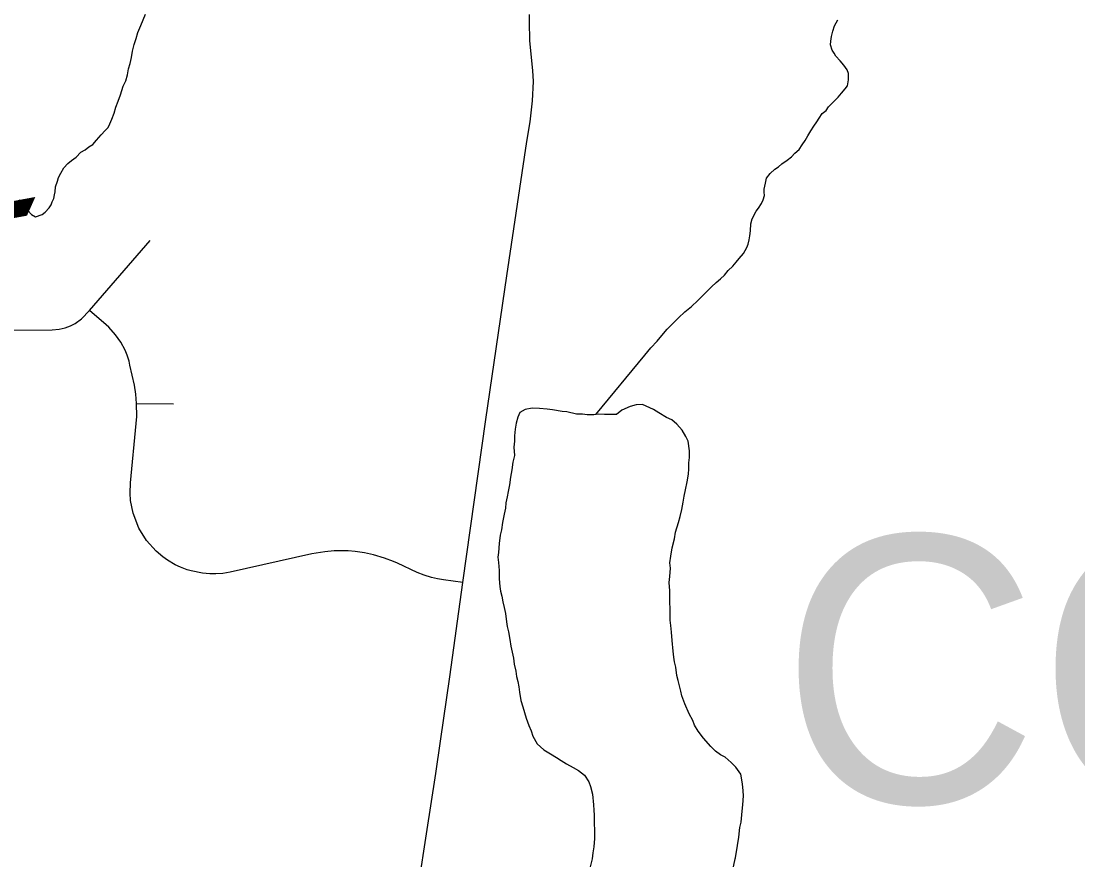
# Model space of a CAD drawing. Extents: x -59 to 82, y -3 to 49.
# Drawn here: x -53.486 to -52.812, y 43.644 to 44.179 of the extents above; entities that cross this region are included whole.
import ezdxf

# ---------------------------------------------------------------- set-up
doc = ezdxf.new("R2010")
doc.units = 0
for name, color, linetype in [('GM_X_County_Road', 7, 'Continuous'), ('GM_X_Minor_Lake', 7, 'Continuous'), ('GM_X_Minor_River', 7, 'Continuous'), ('GM_X_Minor_River_Text', 7, 'Continuous'), ('GM_X_Township_Road', 7, 'Continuous'), ('SH_Data', 7, 'Continuous')]:
    doc.layers.add(name, color=color, linetype=linetype)

msp = doc.modelspace()

# ---------------------------------------------------------------- linework, layer by layer
at = {"layer": 'GM_X_County_Road'}
for p, q in [((-53.16172, 44.17848), (-53.16167, 44.1829)), ((-53.16158, 44.16616), (-53.16172, 44.17848)), ((-53.15955, 44.14728), (-53.16158, 44.16616)), ((-53.15927, 44.14021), (-53.15955, 44.14728)), ((-53.15975, 44.12782), (-53.15927, 44.14021)), ((-53.16132, 44.11435), (-53.15975, 44.12782)), ((-53.16342, 44.10188), (-53.16132, 44.11435)), ((-53.17625, 44.01619), (-53.16342, 44.10188)), ((-53.18957, 43.92454), (-53.17625, 44.01619)), ((-53.20421, 43.82069), (-53.18957, 43.92454)), ((-53.21253, 43.76048), (-53.20421, 43.82069)), ((-53.21847, 43.71944), (-53.21253, 43.76048)), ((-53.22142, 43.69876), (-53.21847, 43.71944)), ((-53.22751, 43.66029), (-53.22142, 43.69876)), ((-53.23255, 43.62745), (-53.22751, 43.66029))]:
    msp.add_line(p, q, dxfattribs=at)
at = {"layer": 'GM_X_Minor_Lake'}
for p, q in [((-53.16797, 43.92912), (-53.1691, 43.92606)), ((-53.16456, 43.93106), (-53.16797, 43.92912)), ((-53.16, 43.93187), (-53.16456, 43.93106)), ((-53.15544, 43.93153), (-53.16, 43.93187)), ((-53.15049, 43.9312), (-53.15544, 43.93153)), ((-53.14706, 43.93085), (-53.15049, 43.9312)), ((-53.14097, 43.92976), (-53.14706, 43.93085)), ((-53.13792, 43.92941), (-53.14097, 43.92976)), ((-53.13183, 43.92794), (-53.13792, 43.92941)), ((-53.10293, 43.9305), (-53.10634, 43.9278)), ((-53.09762, 43.93284), (-53.10293, 43.9305)), ((-53.09383, 43.93402), (-53.09762, 43.93284)), ((-53.08964, 43.93406), (-53.09383, 43.93402)), ((-53.08278, 43.93107), (-53.08964, 43.93406)), ((-53.07934, 43.92881), (-53.08278, 43.93107)), ((-53.07438, 43.92581), (-53.07934, 43.92881)), ((-53.17022, 43.92224), (-53.17095, 43.91842)), ((-53.1691, 43.92606), (-53.17022, 43.92224)), ((-53.12803, 43.92798), (-53.13183, 43.92794)), ((-53.12498, 43.92762), (-53.12803, 43.92798)), ((-53.1208, 43.92766), (-53.12498, 43.92762)), ((-53.11776, 43.92807), (-53.1208, 43.92766)), ((-53.11395, 43.92773), (-53.11776, 43.92807)), ((-53.10786, 43.92778), (-53.11395, 43.92773)), ((-53.10634, 43.9278), (-53.10786, 43.92778)), ((-53.07094, 43.92432), (-53.07438, 43.92581)), ((-53.06789, 43.92168), (-53.07094, 43.92432)), ((-53.06444, 43.9179), (-53.06789, 43.92168)), ((-53.17095, 43.91842), (-53.17131, 43.91423)), ((-53.06214, 43.91373), (-53.06444, 43.9179)), ((-53.17129, 43.9108), (-53.17165, 43.90698)), ((-53.17131, 43.91423), (-53.17129, 43.9108)), ((-53.0606, 43.9107), (-53.06214, 43.91373)), ((-53.0598, 43.90461), (-53.0606, 43.9107)), ((-53.17124, 43.90165), (-53.17235, 43.89745)), ((-53.17165, 43.90698), (-53.17124, 43.90165)), ((-53.05977, 43.90042), (-53.0598, 43.90461)), ((-53.17235, 43.89745), (-53.17308, 43.89249)), ((-53.06013, 43.89698), (-53.05977, 43.90042)), ((-53.06011, 43.89317), (-53.06013, 43.89698)), ((-53.17382, 43.88791), (-53.17455, 43.88294)), ((-53.17308, 43.89249), (-53.17382, 43.88791)), ((-53.0612, 43.88477), (-53.06047, 43.88974)), ((-53.06047, 43.88974), (-53.06011, 43.89317)), ((-53.17455, 43.88294), (-53.17529, 43.87874)), ((-53.06231, 43.87981), (-53.0612, 43.88477)), ((-53.17602, 43.87531), (-53.17676, 43.87149)), ((-53.17529, 43.87874), (-53.17602, 43.87531)), ((-53.06379, 43.87179), (-53.06305, 43.87561)), ((-53.06305, 43.87561), (-53.06231, 43.87981)), ((-53.17712, 43.86805), (-53.17786, 43.86424)), ((-53.17676, 43.87149), (-53.17712, 43.86805)), ((-53.06452, 43.86721), (-53.06379, 43.87179)), ((-53.17786, 43.86424), (-53.17897, 43.85889)), ((-53.06676, 43.8588), (-53.06564, 43.86263)), ((-53.06564, 43.86263), (-53.06452, 43.86721)), ((-53.17971, 43.85431), (-53.18044, 43.85087)), ((-53.17897, 43.85889), (-53.17971, 43.85431)), ((-53.06862, 43.85269), (-53.06676, 43.8588)), ((-53.18044, 43.85087), (-53.18118, 43.84553)), ((-53.07084, 43.84275), (-53.06936, 43.84849)), ((-53.06936, 43.84849), (-53.06862, 43.85269)), ((-53.18118, 43.84553), (-53.18152, 43.83981)), ((-53.07157, 43.83741), (-53.07084, 43.84275)), ((-53.18152, 43.83981), (-53.18188, 43.83675)), ((-53.18188, 43.83675), (-53.18148, 43.83333)), ((-53.07231, 43.83321), (-53.07157, 43.83741)), ((-53.18148, 43.83333), (-53.18107, 43.82838)), ((-53.18107, 43.82838), (-53.18104, 43.82304)), ((-53.07191, 43.82978), (-53.07231, 43.83321)), ((-53.07226, 43.82445), (-53.07191, 43.82978)), ((-53.18104, 43.82304), (-53.18063, 43.81809)), ((-53.07262, 43.82063), (-53.07226, 43.82445)), ((-53.0722, 43.8153), (-53.07262, 43.82063)), ((-53.18063, 43.81809), (-53.18023, 43.81504)), ((-53.18023, 43.81504), (-53.17946, 43.812)), ((-53.07209, 43.79662), (-53.0722, 43.8153)), ((-53.17946, 43.812), (-53.17867, 43.8082)), ((-53.17867, 43.8082), (-53.17789, 43.80477)), ((-53.17789, 43.80477), (-53.17711, 43.80097)), ((-53.17711, 43.80097), (-53.17632, 43.79564)), ((-53.17632, 43.79564), (-53.17592, 43.79259)), ((-53.07169, 43.7932), (-53.07209, 43.79662)), ((-53.17592, 43.79259), (-53.17514, 43.78917)), ((-53.17514, 43.78917), (-53.17435, 43.78422)), ((-53.07129, 43.78901), (-53.07169, 43.7932)), ((-53.07087, 43.78367), (-53.07129, 43.78901)), ((-53.17435, 43.78422), (-53.17356, 43.78004)), ((-53.07008, 43.77682), (-53.07087, 43.78367)), ((-53.17356, 43.78004), (-53.17199, 43.77243)), ((-53.06967, 43.77301), (-53.07008, 43.77682)), ((-53.17199, 43.77243), (-53.17159, 43.76862)), ((-53.17159, 43.76862), (-53.17042, 43.76406)), ((-53.06927, 43.76997), (-53.06967, 43.77301)), ((-53.06849, 43.76654), (-53.06927, 43.76997)), ((-53.17042, 43.76406), (-53.17002, 43.76063)), ((-53.17002, 43.76063), (-53.16924, 43.75759)), ((-53.0677, 43.76122), (-53.06849, 43.76654)), ((-53.06692, 43.75817), (-53.0677, 43.76122)), ((-53.16924, 43.75759), (-53.16846, 43.75417)), ((-53.16846, 43.75417), (-53.16806, 43.75074)), ((-53.06536, 43.75133), (-53.06692, 43.75817)), ((-53.16806, 43.75074), (-53.16727, 43.74541)), ((-53.06458, 43.74828), (-53.06536, 43.75133)), ((-53.06265, 43.74335), (-53.06458, 43.74828)), ((-53.16727, 43.74541), (-53.16611, 43.74123)), ((-53.16611, 43.74123), (-53.16494, 43.73781)), ((-53.05995, 43.73689), (-53.06265, 43.74335)), ((-53.16494, 43.73781), (-53.16378, 43.73401)), ((-53.16378, 43.73401), (-53.16223, 43.72945)), ((-53.05764, 43.73272), (-53.05995, 43.73689)), ((-53.16223, 43.72945), (-53.16069, 43.72603)), ((-53.05648, 43.72968), (-53.05764, 43.73272)), ((-53.05418, 43.72589), (-53.05648, 43.72968)), ((-53.16069, 43.72603), (-53.15953, 43.72261)), ((-53.15953, 43.72261), (-53.15683, 43.71768)), ((-53.05073, 43.72135), (-53.05418, 43.72589)), ((-53.04613, 43.71606), (-53.05073, 43.72135)), ((-53.15683, 43.71768), (-53.15263, 43.71391)), ((-53.15263, 43.71391), (-53.14843, 43.71128)), ((-53.04307, 43.71304), (-53.04613, 43.71606)), ((-53.04001, 43.71078), (-53.04307, 43.71304)), ((-53.14843, 43.71128), (-53.14461, 43.70903)), ((-53.14461, 43.70903), (-53.14156, 43.70715)), ((-53.14156, 43.70715), (-53.13812, 43.7049)), ((-53.03696, 43.70928), (-53.04001, 43.71078)), ((-53.03314, 43.70589), (-53.03696, 43.70928)), ((-53.13812, 43.7049), (-53.13392, 43.70265)), ((-53.13392, 43.70265), (-53.13049, 43.70078)), ((-53.13049, 43.70078), (-53.12667, 43.69776)), ((-53.03008, 43.70287), (-53.03314, 43.70589)), ((-53.02701, 43.69832), (-53.03008, 43.70287)), ((-53.12667, 43.69776), (-53.12398, 43.6936)), ((-53.12398, 43.6936), (-53.12282, 43.69056)), ((-53.02583, 43.69224), (-53.02701, 43.69832)), ((-53.12282, 43.69056), (-53.12165, 43.68561)), ((-53.02542, 43.68767), (-53.02583, 43.69224)), ((-53.0254, 43.68462), (-53.02542, 43.68767)), ((-53.12165, 43.68561), (-53.12085, 43.67876)), ((-53.02575, 43.67889), (-53.0254, 43.68462)), ((-53.12085, 43.67876), (-53.12083, 43.67533)), ((-53.12083, 43.67533), (-53.12043, 43.67228)), ((-53.12043, 43.67228), (-53.12034, 43.65742)), ((-53.02683, 43.66783), (-53.02611, 43.6747)), ((-53.02611, 43.6747), (-53.02575, 43.67889)), ((-53.02757, 43.66439), (-53.02683, 43.66783)), ((-53.02829, 43.65829), (-53.02757, 43.66439)), ((-53.12069, 43.65208), (-53.12143, 43.64826)), ((-53.12034, 43.65742), (-53.12069, 43.65208)), ((-53.0305, 43.64492), (-53.02902, 43.65294)), ((-53.02902, 43.65294), (-53.02829, 43.65829)), ((-53.12143, 43.64826), (-53.12179, 43.64445)), ((-53.12179, 43.64445), (-53.12327, 43.63833)), ((-53.03827, 43.60902), (-53.03058, 43.6444)), ((-53.03058, 43.6444), (-53.0305, 43.64492))]:
    msp.add_line(p, q, dxfattribs=at)
at = {"layer": 'GM_X_Minor_River'}
for p, q in [((-53.40969, 44.17598), (-53.40671, 44.18322)), ((-52.9673, 44.17571), (-52.96505, 44.17953)), ((-53.41266, 44.16759), (-53.41155, 44.1714)), ((-53.41155, 44.1714), (-53.40969, 44.17598)), ((-52.96914, 44.16885), (-52.96841, 44.17228)), ((-52.96841, 44.17228), (-52.9673, 44.17571)), ((-53.41376, 44.16377), (-53.41266, 44.16759)), ((-52.96986, 44.16352), (-52.9695, 44.1658)), ((-52.9695, 44.1658), (-52.96914, 44.16885)), ((-53.4156, 44.1554), (-53.41487, 44.15959)), ((-53.41487, 44.15959), (-53.41376, 44.16377)), ((-52.96869, 44.1601), (-52.96986, 44.16352)), ((-52.96754, 44.15821), (-52.96869, 44.1601)), ((-52.96638, 44.15632), (-52.96754, 44.15821)), ((-53.41744, 44.14816), (-53.41632, 44.15159)), ((-53.41632, 44.15159), (-53.4156, 44.1554)), ((-52.9637, 44.15329), (-52.96638, 44.15632)), ((-52.9614, 44.15065), (-52.9637, 44.15329)), ((-53.41927, 44.14054), (-53.41816, 44.14435)), ((-53.41816, 44.14435), (-53.41744, 44.14816)), ((-52.9591, 44.14762), (-52.9614, 44.15065)), ((-52.95832, 44.14534), (-52.9591, 44.14762)), ((-52.95829, 44.14116), (-52.95832, 44.14534)), ((-53.42076, 44.1371), (-53.41927, 44.14054)), ((-52.96052, 44.13544), (-52.95901, 44.13735)), ((-52.95901, 44.13735), (-52.95829, 44.14116)), ((-53.4241, 44.12757), (-53.42262, 44.13177)), ((-53.42262, 44.13177), (-53.42076, 44.1371)), ((-52.96503, 44.13009), (-52.96277, 44.13276)), ((-52.96277, 44.13276), (-52.96052, 44.13544)), ((-53.4267, 44.11995), (-53.42559, 44.12376)), ((-53.42559, 44.12376), (-53.4241, 44.12757)), ((-52.97256, 44.12167), (-52.97106, 44.12396)), ((-52.97106, 44.12396), (-52.96917, 44.12587)), ((-52.96917, 44.12587), (-52.96729, 44.12779)), ((-52.96729, 44.12779), (-52.96503, 44.13009)), ((-53.42819, 44.11613), (-53.4267, 44.11995)), ((-52.97708, 44.11669), (-52.9752, 44.11974)), ((-52.9752, 44.11974), (-52.97256, 44.12167)), ((-53.43231, 44.10888), (-53.43042, 44.11079)), ((-53.43042, 44.11079), (-53.4293, 44.11308)), ((-53.4293, 44.11308), (-53.42819, 44.11613)), ((-52.98233, 44.10866), (-52.98045, 44.11172)), ((-52.98045, 44.11172), (-52.97858, 44.11439)), ((-52.97858, 44.11439), (-52.97708, 44.11669)), ((-53.43795, 44.10275), (-53.43494, 44.10619)), ((-53.43494, 44.10619), (-53.43231, 44.10888)), ((-52.98607, 44.10255), (-52.9842, 44.10561)), ((-52.9842, 44.10561), (-52.98233, 44.10866)), ((-53.44512, 44.09661), (-53.44285, 44.09853)), ((-53.44285, 44.09853), (-53.44021, 44.10007)), ((-53.44021, 44.10007), (-53.43795, 44.10275)), ((-52.99246, 44.09452), (-52.98983, 44.09682)), ((-52.98983, 44.09682), (-52.98795, 44.09987)), ((-52.98795, 44.09987), (-52.98607, 44.10255)), ((-53.45379, 44.0897), (-53.45078, 44.09201)), ((-53.45078, 44.09201), (-53.44776, 44.09507)), ((-53.44776, 44.09507), (-53.44512, 44.09661)), ((-52.99736, 44.08992), (-52.99472, 44.09222)), ((-52.99472, 44.09222), (-52.99246, 44.09452)), ((-53.46056, 44.08167), (-53.45869, 44.08511)), ((-53.45869, 44.08511), (-53.45606, 44.08779)), ((-53.45606, 44.08779), (-53.45379, 44.0897)), ((-53.00831, 44.08147), (-53.00529, 44.08416)), ((-53.00529, 44.08416), (-53.00302, 44.08569)), ((-53.00302, 44.08569), (-53.00076, 44.08761)), ((-53.00076, 44.08761), (-52.99736, 44.08992)), ((-53.46391, 44.0729), (-53.4628, 44.07671)), ((-53.4628, 44.07671), (-53.46206, 44.079)), ((-53.46206, 44.079), (-53.46056, 44.08167)), ((-53.01129, 44.07537), (-53.01056, 44.07842)), ((-53.01056, 44.07842), (-53.00831, 44.08147)), ((-53.46463, 44.06795), (-53.46427, 44.06985)), ((-53.46427, 44.06985), (-53.46391, 44.0729)), ((-53.01202, 44.07156), (-53.01129, 44.07537)), ((-53.01201, 44.06966), (-53.01202, 44.07156)), ((-53.48739, 44.06474), (-53.48547, 44.06247)), ((-53.46686, 44.06147), (-53.46611, 44.06337)), ((-53.46611, 44.06337), (-53.46499, 44.06566)), ((-53.46499, 44.06566), (-53.46463, 44.06795)), ((-53.01385, 44.06242), (-53.01273, 44.06471)), ((-53.01273, 44.06471), (-53.01199, 44.06737)), ((-53.01199, 44.06737), (-53.01201, 44.06966)), ((-53.48547, 44.06247), (-53.48317, 44.05983)), ((-53.48317, 44.05983), (-53.48164, 44.05794)), ((-53.48164, 44.05794), (-53.47934, 44.05529)), ((-53.4725, 44.05534), (-53.47062, 44.05687)), ((-53.47062, 44.05687), (-53.46798, 44.05956)), ((-53.46798, 44.05956), (-53.46686, 44.06147)), ((-53.01984, 44.05248), (-53.01722, 44.05745)), ((-53.01722, 44.05745), (-53.01572, 44.05936)), ((-53.01572, 44.05936), (-53.01385, 44.06242)), ((-53.47934, 44.05529), (-53.47667, 44.05379)), ((-53.47667, 44.05379), (-53.4725, 44.05534)), ((-53.02058, 44.04944), (-53.01984, 44.05248)), ((-53.02128, 44.04182), (-53.02092, 44.04487)), ((-53.02092, 44.04487), (-53.02058, 44.04944)), ((-53.02311, 44.0342), (-53.02237, 44.03649)), ((-53.02237, 44.03649), (-53.02163, 44.03916)), ((-53.02163, 44.03916), (-53.02128, 44.04182)), ((-53.02799, 44.02732), (-53.02536, 44.03038)), ((-53.02536, 44.03038), (-53.02424, 44.03229)), ((-53.02424, 44.03229), (-53.02311, 44.0342)), ((-53.03213, 44.02235), (-53.02987, 44.02503)), ((-53.02987, 44.02503), (-53.02799, 44.02732)), ((-53.04004, 44.0143), (-53.0374, 44.0166)), ((-53.0374, 44.0166), (-53.03515, 44.01966)), ((-53.03515, 44.01966), (-53.03213, 44.02235)), ((-53.04908, 44.00587), (-53.04569, 44.00932)), ((-53.04569, 44.00932), (-53.04268, 44.012)), ((-53.04268, 44.012), (-53.04004, 44.0143)), ((-53.05436, 44.00051), (-53.04908, 44.00587)), ((-53.06265, 43.99322), (-53.0585, 43.99668)), ((-53.0585, 43.99668), (-53.05436, 44.00051)), ((-53.07019, 43.98594), (-53.0668, 43.98939)), ((-53.0668, 43.98939), (-53.06265, 43.99322)), ((-53.07395, 43.98211), (-53.07019, 43.98594)), ((-53.08035, 43.97446), (-53.07734, 43.97828)), ((-53.07734, 43.97828), (-53.07395, 43.98211)), ((-53.08825, 43.96565), (-53.08449, 43.97024)), ((-53.08449, 43.97024), (-53.08035, 43.97446)), ((-53.11936, 43.92786), (-53.08825, 43.96565))]:
    msp.add_line(p, q, dxfattribs=at)
at = {"layer": 'GM_X_Township_Road'}
for p, q in [((-53.44237, 43.99422), (-53.40363, 44.03878)), ((-53.44744, 43.98885), (-53.44237, 43.99422)), ((-53.43166, 43.98492), (-53.44237, 43.99422)), ((-53.46607, 43.98185), (-53.46161, 43.9822)), ((-53.46161, 43.9822), (-53.45777, 43.98309)), ((-53.45777, 43.98309), (-53.4545, 43.98431)), ((-53.4545, 43.98431), (-53.45142, 43.98592)), ((-53.45142, 43.98592), (-53.44744, 43.98885)), ((-53.4301, 43.98349), (-53.43166, 43.98492)), ((-53.42565, 43.9786), (-53.4301, 43.98349)), ((-53.57155, 43.98119), (-53.46607, 43.98185)), ((-53.42234, 43.97385), (-53.42565, 43.9786)), ((-53.41964, 43.96874), (-53.42234, 43.97385)), ((-53.41836, 43.96568), (-53.41964, 43.96874)), ((-53.41709, 43.96175), (-53.41836, 43.96568)), ((-53.41651, 43.95933), (-53.41709, 43.96175)), ((-53.41372, 43.9466), (-53.41651, 43.95933)), ((-53.41278, 43.94071), (-53.41372, 43.9466)), ((-53.41226, 43.93479), (-53.41278, 43.94071)), ((-53.41226, 43.93479), (-53.38871, 43.93466)), ((-53.41222, 43.92645), (-53.41226, 43.93479)), ((-53.41622, 43.88427), (-53.41256, 43.922)), ((-53.41256, 43.922), (-53.41222, 43.92645)), ((-53.41641, 43.87764), (-53.41622, 43.88427)), ((-53.41609, 43.87303), (-53.41641, 43.87764)), ((-53.41448, 43.86485), (-53.41609, 43.87303)), ((-53.41084, 43.85536), (-53.41448, 43.86485)), ((-53.40596, 43.84748), (-53.41084, 43.85536)), ((-53.3998, 43.84057), (-53.40596, 43.84748)), ((-53.28636, 43.84078), (-53.29228, 43.84025)), ((-53.28191, 43.84091), (-53.28636, 43.84078)), ((-53.28039, 43.84089), (-53.28191, 43.84091)), ((-53.27745, 43.84078), (-53.28039, 43.84089)), ((-53.273, 43.84044), (-53.27745, 43.84078)), ((-53.39559, 43.83697), (-53.3998, 43.84057)), ((-53.39255, 43.83482), (-53.39559, 43.83697)), ((-53.38777, 43.83201), (-53.39255, 43.83482)), ((-53.30053, 43.83884), (-53.35266, 43.82716)), ((-53.29228, 43.84025), (-53.30053, 43.83884)), ((-53.26707, 43.83961), (-53.273, 43.84044)), ((-53.26125, 43.83837), (-53.26707, 43.83961)), ((-53.25414, 43.83626), (-53.26125, 43.83837)), ((-53.24855, 43.83413), (-53.25414, 43.83626)), ((-53.24586, 43.83292), (-53.24855, 43.83413)), ((-53.38441, 43.83044), (-53.38777, 43.83201)), ((-53.3801, 43.82879), (-53.38441, 43.83044)), ((-53.37744, 43.82798), (-53.3801, 43.82879)), ((-53.37019, 43.82652), (-53.37744, 43.82798)), ((-53.23344, 43.82712), (-53.24586, 43.83292)), ((-53.3656, 43.82612), (-53.37019, 43.82652)), ((-53.36185, 43.8261), (-53.3656, 43.82612)), ((-53.35725, 43.82643), (-53.36185, 43.8261)), ((-53.35266, 43.82716), (-53.35725, 43.82643)), ((-53.22903, 43.82529), (-53.23344, 43.82712)), ((-53.22434, 43.82378), (-53.22903, 43.82529)), ((-53.22046, 43.82288), (-53.22434, 43.82378)), ((-53.21653, 43.82224), (-53.22046, 43.82288)), ((-53.20421, 43.82069), (-53.21653, 43.82224))]:
    msp.add_line(p, q, dxfattribs=at)

# ---------------------------------------------------------------- texts
at = {"layer": 'GM_X_Minor_River_Text'}
msp.add_text('Creek', height=0.094835, rotation=65.93764, dxfattribs=at).set_placement((-53.61486, 43.75748))
at = {"layer": 'SH_Data'}
msp.add_text('CONCORD', height=0.170455, dxfattribs=at).set_placement((-53.00172, 43.68007))

doc.saveas('drawing.dxf')
